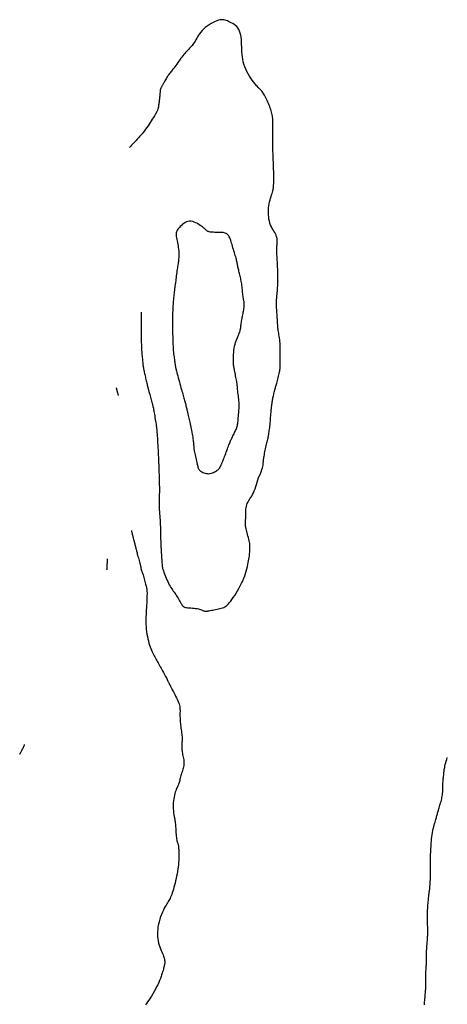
# Model space of a CAD drawing. Header units: millimetres. Extents: x 32690613 to 32693367, y 5343692 to 5344708.
# Tile 403 of 656: x 32692655 to 32692677, y 5344095 to 5344145. Entities that reach past the tile are written whole.
import ezdxf

# ---------------------------------------------------------------- set-up
doc = ezdxf.new("R2010")
doc.units = ezdxf.units.MM
doc.header["$LTSCALE"] = 20
for name, color, linetype in [('02-DGM_HL_491.50', 72, 'Continuous'), ('02-DGM_HL_492.00', 82, 'Continuous'), ('02-DGM_HL_492.50', 92, 'Continuous'), ('02-DGM_HL_493.00', 102, 'Continuous')]:
    doc.layers.add(name, color=color, linetype=linetype)

msp = doc.modelspace()

# ---------------------------------------------------------------- linework, layer by layer
at = {"layer": '02-DGM_HL_491.50', "elevation": 491.5, "flags": 128}
for points in [[(32692659.87, 5344117.141), (32692659.87, 5344117.143), (32692659.871, 5344117.147), (32692659.872, 5344117.152), (32692659.873, 5344117.159), (32692659.874, 5344117.166), (32692659.875, 5344117.174), (32692659.876, 5344117.181), (32692659.877, 5344117.188), (32692659.878, 5344117.194), (32692659.879, 5344117.2), (32692659.879, 5344117.208), (32692659.88, 5344117.22), (32692659.881, 5344117.237), (32692659.882, 5344117.26), (32692659.883, 5344117.291), (32692659.885, 5344117.332), (32692659.887, 5344117.384), (32692659.889, 5344117.442), (32692659.892, 5344117.503), (32692659.894, 5344117.563), (32692659.897, 5344117.616), (32692659.898, 5344117.66), (32692659.899, 5344117.69), (32692659.9, 5344117.701)], [(32692655.48, 5344107.85), (32692655.48, 5344107.851), (32692655.481, 5344107.853), (32692655.483, 5344107.856), (32692655.486, 5344107.86), (32692655.489, 5344107.866), (32692655.494, 5344107.873), (32692655.499, 5344107.882), (32692655.505, 5344107.893), (32692655.513, 5344107.906), (32692655.521, 5344107.92), (32692655.532, 5344107.938), (32692655.543, 5344107.959), (32692655.556, 5344107.983), (32692655.571, 5344108.011), (32692655.587, 5344108.043), (32692655.605, 5344108.08), (32692655.625, 5344108.121), (32692655.646, 5344108.165), (32692655.667, 5344108.209), (32692655.686, 5344108.251), (32692655.703, 5344108.288), (32692655.716, 5344108.317), (32692655.725, 5344108.337), (32692655.728, 5344108.344)]]:
    msp.add_lwpolyline(points, dxfattribs=at)
at = {"layer": '02-DGM_HL_492.00', "elevation": 492, "flags": 128}
for points in [[(32692660.339, 5344126.313), (32692660.339, 5344126.311), (32692660.341, 5344126.306), (32692660.342, 5344126.299), (32692660.344, 5344126.289), (32692660.347, 5344126.279), (32692660.349, 5344126.268), (32692660.352, 5344126.258), (32692660.354, 5344126.248), (32692660.356, 5344126.239), (32692660.358, 5344126.232), (32692660.36, 5344126.225), (32692660.361, 5344126.22), (32692660.362, 5344126.215), (32692660.363, 5344126.212), (32692660.364, 5344126.208), (32692660.365, 5344126.206), (32692660.366, 5344126.203), (32692660.366, 5344126.201), (32692660.367, 5344126.2), (32692660.367, 5344126.198), (32692660.368, 5344126.197), (32692660.368, 5344126.195), (32692660.368, 5344126.194), (32692660.368, 5344126.193), (32692660.369, 5344126.192), (32692660.369, 5344126.191), (32692660.37, 5344126.189), (32692660.37, 5344126.188), (32692660.371, 5344126.185), (32692660.372, 5344126.182), (32692660.373, 5344126.178), (32692660.374, 5344126.174), (32692660.375, 5344126.168), (32692660.377, 5344126.161), (32692660.38, 5344126.152), (32692660.382, 5344126.141), (32692660.386, 5344126.129), (32692660.39, 5344126.114), (32692660.394, 5344126.097), (32692660.4, 5344126.077), (32692660.406, 5344126.054), (32692660.412, 5344126.029), (32692660.419, 5344126.005), (32692660.425, 5344125.981), (32692660.431, 5344125.96), (32692660.435, 5344125.944), (32692660.438, 5344125.933), (32692660.439, 5344125.928)], [(32692661.102, 5344119.124), (32692661.103, 5344119.118), (32692661.107, 5344119.102), (32692661.113, 5344119.078), (32692661.121, 5344119.047), (32692661.13, 5344119.012), (32692661.139, 5344118.974), (32692661.149, 5344118.935), (32692661.158, 5344118.897), (32692661.167, 5344118.861), (32692661.175, 5344118.828), (32692661.183, 5344118.796), (32692661.191, 5344118.764), (32692661.199, 5344118.732), (32692661.207, 5344118.699), (32692661.216, 5344118.665), (32692661.226, 5344118.628), (32692661.236, 5344118.589), (32692661.247, 5344118.547), (32692661.259, 5344118.503), (32692661.271, 5344118.459), (32692661.282, 5344118.414), (32692661.294, 5344118.369), (32692661.305, 5344118.326), (32692661.316, 5344118.284), (32692661.325, 5344118.245), (32692661.334, 5344118.206), (32692661.343, 5344118.168), (32692661.353, 5344118.129), (32692661.363, 5344118.088), (32692661.374, 5344118.044), (32692661.386, 5344117.994), (32692661.401, 5344117.94), (32692661.417, 5344117.879), (32692661.435, 5344117.813), (32692661.454, 5344117.745), (32692661.473, 5344117.675), (32692661.492, 5344117.608), (32692661.51, 5344117.544), (32692661.526, 5344117.485), (32692661.541, 5344117.434), (32692661.552, 5344117.392), (32692661.562, 5344117.358), (32692661.569, 5344117.332), (32692661.574, 5344117.311), (32692661.578, 5344117.295), (32692661.58, 5344117.282), (32692661.582, 5344117.271), (32692661.582, 5344117.26), (32692661.583, 5344117.249), (32692661.583, 5344117.237), (32692661.583, 5344117.224), (32692661.583, 5344117.211), (32692661.585, 5344117.196), (32692661.587, 5344117.181), (32692661.591, 5344117.164), (32692661.596, 5344117.146), (32692661.604, 5344117.127), (32692661.613, 5344117.105), (32692661.624, 5344117.081), (32692661.636, 5344117.053), (32692661.65, 5344117.02), (32692661.665, 5344116.982), (32692661.681, 5344116.938), (32692661.698, 5344116.887), (32692661.715, 5344116.828), (32692661.733, 5344116.763), (32692661.752, 5344116.695), (32692661.769, 5344116.624), (32692661.787, 5344116.554), (32692661.804, 5344116.485), (32692661.819, 5344116.421), (32692661.833, 5344116.363), (32692661.846, 5344116.312), (32692661.857, 5344116.267), (32692661.866, 5344116.226), (32692661.874, 5344116.185), (32692661.88, 5344116.144), (32692661.884, 5344116.1), (32692661.887, 5344116.05), (32692661.889, 5344115.992), (32692661.889, 5344115.924), (32692661.888, 5344115.848), (32692661.886, 5344115.763), (32692661.883, 5344115.671), (32692661.879, 5344115.572), (32692661.874, 5344115.468), (32692661.868, 5344115.359), (32692661.861, 5344115.247), (32692661.854, 5344115.131), (32692661.847, 5344115.013), (32692661.841, 5344114.893), (32692661.836, 5344114.771), (32692661.833, 5344114.648), (32692661.833, 5344114.524), (32692661.835, 5344114.4), (32692661.842, 5344114.275), (32692661.852, 5344114.15), (32692661.866, 5344114.027), (32692661.884, 5344113.905), (32692661.906, 5344113.786), (32692661.93, 5344113.671), (32692661.957, 5344113.56), (32692661.986, 5344113.455), (32692662.016, 5344113.355), (32692662.049, 5344113.262), (32692662.082, 5344113.176), (32692662.116, 5344113.096), (32692662.151, 5344113.02), (32692662.186, 5344112.949), (32692662.221, 5344112.881), (32692662.256, 5344112.816), (32692662.29, 5344112.754), (32692662.323, 5344112.694), (32692662.356, 5344112.634), (32692662.389, 5344112.575), (32692662.421, 5344112.516), (32692662.454, 5344112.456), (32692662.488, 5344112.395), (32692662.523, 5344112.331), (32692662.559, 5344112.264), (32692662.598, 5344112.195), (32692662.637, 5344112.123), (32692662.677, 5344112.051), (32692662.716, 5344111.978), (32692662.754, 5344111.907), (32692662.791, 5344111.839), (32692662.825, 5344111.775), (32692662.856, 5344111.717), (32692662.882, 5344111.664), (32692662.905, 5344111.617), (32692662.925, 5344111.576), (32692662.942, 5344111.54), (32692662.957, 5344111.508), (32692662.97, 5344111.48), (32692662.981, 5344111.456), (32692662.991, 5344111.434), (32692663.001, 5344111.414), (32692663.01, 5344111.397), (32692663.018, 5344111.38), (32692663.027, 5344111.364), (32692663.036, 5344111.348), (32692663.045, 5344111.332), (32692663.054, 5344111.314), (32692663.065, 5344111.294), (32692663.076, 5344111.272), (32692663.089, 5344111.246), (32692663.103, 5344111.217), (32692663.12, 5344111.184), (32692663.14, 5344111.145), (32692663.162, 5344111.101), (32692663.189, 5344111.05), (32692663.219, 5344110.993), (32692663.254, 5344110.928), (32692663.291, 5344110.857), (32692663.331, 5344110.782), (32692663.37, 5344110.703), (32692663.408, 5344110.623), (32692663.444, 5344110.543), (32692663.476, 5344110.465), (32692663.502, 5344110.39), (32692663.521, 5344110.32), (32692663.535, 5344110.253), (32692663.544, 5344110.189), (32692663.549, 5344110.128), (32692663.551, 5344110.068), (32692663.551, 5344110.008), (32692663.549, 5344109.947), (32692663.548, 5344109.886), (32692663.548, 5344109.822), (32692663.548, 5344109.756), (32692663.55, 5344109.689), (32692663.553, 5344109.619), (32692663.557, 5344109.547), (32692663.562, 5344109.474), (32692663.569, 5344109.399), (32692663.577, 5344109.323), (32692663.587, 5344109.245), (32692663.598, 5344109.167), (32692663.609, 5344109.089), (32692663.62, 5344109.012), (32692663.63, 5344108.937), (32692663.64, 5344108.864), (32692663.647, 5344108.795), (32692663.653, 5344108.73), (32692663.656, 5344108.67), (32692663.656, 5344108.615), (32692663.655, 5344108.563), (32692663.653, 5344108.513), (32692663.65, 5344108.466), (32692663.646, 5344108.42), (32692663.643, 5344108.375), (32692663.64, 5344108.33), (32692663.638, 5344108.283), (32692663.637, 5344108.235), (32692663.638, 5344108.186), (32692663.641, 5344108.135), (32692663.645, 5344108.082), (32692663.651, 5344108.027), (32692663.66, 5344107.969), (32692663.67, 5344107.908), (32692663.683, 5344107.845), (32692663.697, 5344107.779), (32692663.712, 5344107.711), (32692663.725, 5344107.641), (32692663.737, 5344107.571), (32692663.746, 5344107.501), (32692663.751, 5344107.43), (32692663.75, 5344107.361), (32692663.743, 5344107.293), (32692663.732, 5344107.225), (32692663.716, 5344107.159), (32692663.697, 5344107.094), (32692663.676, 5344107.029), (32692663.654, 5344106.965), (32692663.632, 5344106.902), (32692663.612, 5344106.838), (32692663.594, 5344106.775), (32692663.577, 5344106.713), (32692663.562, 5344106.651), (32692663.548, 5344106.591), (32692663.534, 5344106.534), (32692663.521, 5344106.479), (32692663.507, 5344106.427), (32692663.492, 5344106.38), (32692663.476, 5344106.336), (32692663.458, 5344106.294), (32692663.439, 5344106.254), (32692663.42, 5344106.214), (32692663.399, 5344106.171), (32692663.378, 5344106.124), (32692663.356, 5344106.071), (32692663.334, 5344106.012), (32692663.311, 5344105.944), (32692663.289, 5344105.869), (32692663.268, 5344105.787), (32692663.249, 5344105.699), (32692663.232, 5344105.605), (32692663.218, 5344105.508), (32692663.209, 5344105.408), (32692663.204, 5344105.305), (32692663.205, 5344105.201), (32692663.21, 5344105.098), (32692663.219, 5344104.996), (32692663.23, 5344104.898), (32692663.243, 5344104.805), (32692663.257, 5344104.719), (32692663.27, 5344104.641), (32692663.282, 5344104.574), (32692663.293, 5344104.517), (32692663.301, 5344104.469), (32692663.308, 5344104.427), (32692663.314, 5344104.388), (32692663.318, 5344104.349), (32692663.322, 5344104.307), (32692663.326, 5344104.259), (32692663.329, 5344104.203), (32692663.333, 5344104.137), (32692663.337, 5344104.062), (32692663.341, 5344103.981), (32692663.346, 5344103.897), (32692663.352, 5344103.813), (32692663.358, 5344103.732), (32692663.366, 5344103.656), (32692663.374, 5344103.589), (32692663.384, 5344103.532), (32692663.395, 5344103.484), (32692663.406, 5344103.445), (32692663.417, 5344103.412), (32692663.428, 5344103.384), (32692663.439, 5344103.359), (32692663.448, 5344103.335), (32692663.457, 5344103.312), (32692663.464, 5344103.287), (32692663.469, 5344103.259), (32692663.473, 5344103.228), (32692663.477, 5344103.193), (32692663.48, 5344103.153), (32692663.482, 5344103.108), (32692663.484, 5344103.056), (32692663.487, 5344102.997), (32692663.489, 5344102.931), (32692663.492, 5344102.857), (32692663.493, 5344102.777), (32692663.494, 5344102.69), (32692663.492, 5344102.597), (32692663.489, 5344102.499), (32692663.482, 5344102.396), (32692663.473, 5344102.288), (32692663.46, 5344102.176), (32692663.443, 5344102.061), (32692663.424, 5344101.944), (32692663.402, 5344101.826), (32692663.379, 5344101.708), (32692663.353, 5344101.591), (32692663.327, 5344101.476), (32692663.3, 5344101.364), (32692663.273, 5344101.255), (32692663.246, 5344101.151), (32692663.219, 5344101.052), (32692663.191, 5344100.958), (32692663.163, 5344100.87), (32692663.135, 5344100.788), (32692663.107, 5344100.714), (32692663.078, 5344100.646), (32692663.049, 5344100.586), (32692663.02, 5344100.531), (32692662.989, 5344100.479), (32692662.957, 5344100.428), (32692662.922, 5344100.374), (32692662.886, 5344100.316), (32692662.847, 5344100.251), (32692662.805, 5344100.177), (32692662.759, 5344100.091), (32692662.712, 5344099.995), (32692662.664, 5344099.891), (32692662.617, 5344099.779), (32692662.572, 5344099.661), (32692662.531, 5344099.539), (32692662.494, 5344099.414), (32692662.464, 5344099.288), (32692662.442, 5344099.162), (32692662.427, 5344099.037), (32692662.419, 5344098.914), (32692662.418, 5344098.793), (32692662.423, 5344098.674), (32692662.434, 5344098.56), (32692662.451, 5344098.449), (32692662.473, 5344098.343), (32692662.5, 5344098.242), (32692662.531, 5344098.147), (32692662.565, 5344098.057), (32692662.599, 5344097.973), (32692662.633, 5344097.893), (32692662.666, 5344097.819), (32692662.696, 5344097.75), (32692662.721, 5344097.686), (32692662.742, 5344097.626), (32692662.758, 5344097.572), (32692662.769, 5344097.521), (32692662.777, 5344097.474), (32692662.781, 5344097.43), (32692662.782, 5344097.389), (32692662.781, 5344097.35), (32692662.778, 5344097.312), (32692662.773, 5344097.276), (32692662.767, 5344097.24), (32692662.76, 5344097.203), (32692662.75, 5344097.164), (32692662.739, 5344097.121), (32692662.726, 5344097.074), (32692662.711, 5344097.021), (32692662.694, 5344096.962), (32692662.674, 5344096.895), (32692662.652, 5344096.82), (32692662.626, 5344096.738), (32692662.597, 5344096.65), (32692662.563, 5344096.556), (32692662.524, 5344096.457), (32692662.48, 5344096.352), (32692662.43, 5344096.243), (32692662.374, 5344096.129), (32692662.313, 5344096.014), (32692662.249, 5344095.898), (32692662.182, 5344095.783), (32692662.115, 5344095.671), (32692662.048, 5344095.565), (32692661.983, 5344095.465), (32692661.922, 5344095.375), (32692661.865, 5344095.294), (32692661.812, 5344095.223)], [(32692675.852, 5344095.23), (32692675.858, 5344095.301), (32692675.865, 5344095.377), (32692675.871, 5344095.454), (32692675.878, 5344095.533), (32692675.885, 5344095.611), (32692675.891, 5344095.688), (32692675.898, 5344095.762), (32692675.904, 5344095.832), (32692675.909, 5344095.898), (32692675.914, 5344095.961), (32692675.919, 5344096.022), (32692675.922, 5344096.082), (32692675.925, 5344096.142), (32692675.927, 5344096.202), (32692675.929, 5344096.264), (32692675.929, 5344096.327), (32692675.929, 5344096.393), (32692675.929, 5344096.459), (32692675.928, 5344096.527), (32692675.927, 5344096.595), (32692675.927, 5344096.664), (32692675.927, 5344096.732), (32692675.929, 5344096.8), (32692675.931, 5344096.866), (32692675.934, 5344096.932), (32692675.938, 5344096.997), (32692675.942, 5344097.061), (32692675.947, 5344097.124), (32692675.95, 5344097.188), (32692675.954, 5344097.25), (32692675.956, 5344097.313), (32692675.958, 5344097.376), (32692675.958, 5344097.438), (32692675.959, 5344097.5), (32692675.958, 5344097.562), (32692675.958, 5344097.624), (32692675.957, 5344097.684), (32692675.958, 5344097.745), (32692675.958, 5344097.804), (32692675.96, 5344097.863), (32692675.962, 5344097.921), (32692675.965, 5344097.979), (32692675.969, 5344098.038), (32692675.973, 5344098.096), (32692675.978, 5344098.156), (32692675.983, 5344098.216), (32692675.988, 5344098.278), (32692675.994, 5344098.342), (32692675.999, 5344098.406), (32692676.005, 5344098.472), (32692676.01, 5344098.537), (32692676.014, 5344098.602), (32692676.018, 5344098.665), (32692676.022, 5344098.727), (32692676.024, 5344098.787), (32692676.026, 5344098.844), (32692676.026, 5344098.899), (32692676.026, 5344098.953), (32692676.026, 5344099.006), (32692676.024, 5344099.06), (32692676.023, 5344099.115), (32692676.021, 5344099.173), (32692676.018, 5344099.234), (32692676.016, 5344099.298), (32692676.013, 5344099.365), (32692676.011, 5344099.434), (32692676.009, 5344099.503), (32692676.007, 5344099.573), (32692676.005, 5344099.641), (32692676.004, 5344099.706), (32692676.004, 5344099.768), (32692676.005, 5344099.826), (32692676.006, 5344099.881), (32692676.009, 5344099.933), (32692676.012, 5344099.985), (32692676.015, 5344100.037), (32692676.019, 5344100.09), (32692676.024, 5344100.147), (32692676.029, 5344100.207), (32692676.034, 5344100.272), (32692676.04, 5344100.341), (32692676.047, 5344100.412), (32692676.053, 5344100.483), (32692676.06, 5344100.554), (32692676.066, 5344100.621), (32692676.073, 5344100.685), (32692676.079, 5344100.743), (32692676.085, 5344100.794), (32692676.091, 5344100.84), (32692676.097, 5344100.883), (32692676.102, 5344100.924), (32692676.108, 5344100.967), (32692676.114, 5344101.013), (32692676.12, 5344101.064), (32692676.126, 5344101.123), (32692676.132, 5344101.19), (32692676.139, 5344101.266), (32692676.145, 5344101.349), (32692676.151, 5344101.438), (32692676.156, 5344101.533), (32692676.16, 5344101.632), (32692676.164, 5344101.735), (32692676.166, 5344101.84), (32692676.166, 5344101.946), (32692676.166, 5344102.051), (32692676.165, 5344102.155), (32692676.163, 5344102.255), (32692676.161, 5344102.35), (32692676.158, 5344102.437), (32692676.156, 5344102.516), (32692676.155, 5344102.584), (32692676.154, 5344102.641), (32692676.154, 5344102.687), (32692676.154, 5344102.723), (32692676.155, 5344102.752), (32692676.157, 5344102.775), (32692676.158, 5344102.793), (32692676.16, 5344102.807), (32692676.162, 5344102.819), (32692676.164, 5344102.83), (32692676.167, 5344102.843), (32692676.169, 5344102.858), (32692676.171, 5344102.878), (32692676.173, 5344102.905), (32692676.176, 5344102.94), (32692676.179, 5344102.984), (32692676.182, 5344103.041), (32692676.185, 5344103.11), (32692676.19, 5344103.19), (32692676.194, 5344103.28), (32692676.201, 5344103.377), (32692676.209, 5344103.48), (32692676.218, 5344103.586), (32692676.23, 5344103.693), (32692676.245, 5344103.8), (32692676.262, 5344103.904), (32692676.282, 5344104.005), (32692676.303, 5344104.101), (32692676.325, 5344104.194), (32692676.348, 5344104.28), (32692676.37, 5344104.361), (32692676.391, 5344104.436), (32692676.41, 5344104.503), (32692676.427, 5344104.562), (32692676.443, 5344104.616), (32692676.457, 5344104.664), (32692676.47, 5344104.709), (32692676.482, 5344104.751), (32692676.495, 5344104.794), (32692676.507, 5344104.837), (32692676.52, 5344104.883), (32692676.535, 5344104.932), (32692676.55, 5344104.985), (32692676.566, 5344105.04), (32692676.583, 5344105.099), (32692676.601, 5344105.159), (32692676.619, 5344105.221), (32692676.637, 5344105.283), (32692676.655, 5344105.346), (32692676.673, 5344105.41), (32692676.691, 5344105.473), (32692676.709, 5344105.538), (32692676.725, 5344105.603), (32692676.74, 5344105.669), (32692676.753, 5344105.737), (32692676.764, 5344105.807), (32692676.773, 5344105.879), (32692676.78, 5344105.954), (32692676.784, 5344106.03), (32692676.786, 5344106.106), (32692676.788, 5344106.182), (32692676.788, 5344106.257), (32692676.789, 5344106.329), (32692676.79, 5344106.399), (32692676.792, 5344106.464), (32692676.796, 5344106.524), (32692676.8, 5344106.579), (32692676.806, 5344106.631), (32692676.812, 5344106.678), (32692676.818, 5344106.723), (32692676.823, 5344106.764), (32692676.829, 5344106.803), (32692676.833, 5344106.841), (32692676.836, 5344106.877), (32692676.839, 5344106.913), (32692676.841, 5344106.95), (32692676.845, 5344106.989), (32692676.849, 5344107.031), (32692676.855, 5344107.078), (32692676.864, 5344107.131), (32692676.875, 5344107.19), (32692676.89, 5344107.257), (32692676.908, 5344107.331), (32692676.929, 5344107.413), (32692676.953, 5344107.5), (32692676.979, 5344107.594), (32692677.008, 5344107.693)]]:
    msp.add_lwpolyline(points, dxfattribs=at)
at = {"layer": '02-DGM_HL_492.50', "elevation": 492.5, "flags": 128}
for points in [[(32692667.506, 5344121.788), (32692667.579, 5344121.953), (32692667.634, 5344122.088), (32692667.675, 5344122.198), (32692667.703, 5344122.285), (32692667.721, 5344122.355), (32692667.732, 5344122.412), (32692667.738, 5344122.459), (32692667.741, 5344122.501), (32692667.743, 5344122.542), (32692667.746, 5344122.582), (32692667.75, 5344122.623), (32692667.754, 5344122.666), (32692667.759, 5344122.712), (32692667.766, 5344122.762), (32692667.774, 5344122.816), (32692667.784, 5344122.876), (32692667.796, 5344122.942), (32692667.809, 5344123.013), (32692667.825, 5344123.088), (32692667.841, 5344123.165), (32692667.858, 5344123.243), (32692667.875, 5344123.32), (32692667.892, 5344123.396), (32692667.909, 5344123.468), (32692667.925, 5344123.535), (32692667.94, 5344123.599), (32692667.955, 5344123.66), (32692667.968, 5344123.719), (32692667.982, 5344123.777), (32692667.994, 5344123.836), (32692668.006, 5344123.895), (32692668.017, 5344123.957), (32692668.028, 5344124.021), (32692668.038, 5344124.089), (32692668.047, 5344124.16), (32692668.057, 5344124.233), (32692668.066, 5344124.31), (32692668.074, 5344124.389), (32692668.082, 5344124.472), (32692668.091, 5344124.557), (32692668.099, 5344124.645), (32692668.106, 5344124.735), (32692668.114, 5344124.824), (32692668.121, 5344124.912), (32692668.128, 5344124.996), (32692668.135, 5344125.077), (32692668.142, 5344125.151), (32692668.148, 5344125.218), (32692668.154, 5344125.276), (32692668.159, 5344125.327), (32692668.164, 5344125.371), (32692668.169, 5344125.409), (32692668.173, 5344125.442), (32692668.177, 5344125.471), (32692668.181, 5344125.497), (32692668.184, 5344125.521), (32692668.187, 5344125.544), (32692668.189, 5344125.567), (32692668.192, 5344125.591), (32692668.195, 5344125.617), (32692668.199, 5344125.645), (32692668.204, 5344125.677), (32692668.211, 5344125.714), (32692668.219, 5344125.756), (32692668.229, 5344125.804), (32692668.24, 5344125.857), (32692668.253, 5344125.914), (32692668.267, 5344125.973), (32692668.281, 5344126.033), (32692668.296, 5344126.093), (32692668.311, 5344126.151), (32692668.325, 5344126.206), (32692668.339, 5344126.257), (32692668.352, 5344126.306), (32692668.365, 5344126.353), (32692668.378, 5344126.399), (32692668.391, 5344126.447), (32692668.406, 5344126.497), (32692668.421, 5344126.551), (32692668.437, 5344126.61), (32692668.454, 5344126.674), (32692668.472, 5344126.744), (32692668.491, 5344126.817), (32692668.51, 5344126.892), (32692668.528, 5344126.966), (32692668.544, 5344127.04), (32692668.559, 5344127.11), (32692668.572, 5344127.176), (32692668.582, 5344127.236), (32692668.589, 5344127.291), (32692668.595, 5344127.341), (32692668.598, 5344127.387), (32692668.6, 5344127.431), (32692668.601, 5344127.472), (32692668.601, 5344127.512), (32692668.6, 5344127.551), (32692668.599, 5344127.59), (32692668.598, 5344127.631), (32692668.597, 5344127.673), (32692668.596, 5344127.717), (32692668.596, 5344127.764), (32692668.595, 5344127.814), (32692668.595, 5344127.869), (32692668.596, 5344127.929), (32692668.597, 5344127.994), (32692668.598, 5344128.065), (32692668.599, 5344128.139), (32692668.599, 5344128.218), (32692668.598, 5344128.3), (32692668.596, 5344128.385), (32692668.592, 5344128.471), (32692668.586, 5344128.559), (32692668.578, 5344128.648), (32692668.568, 5344128.736), (32692668.556, 5344128.824), (32692668.544, 5344128.909), (32692668.531, 5344128.99), (32692668.518, 5344129.068), (32692668.507, 5344129.14), (32692668.497, 5344129.206), (32692668.488, 5344129.264), (32692668.482, 5344129.316), (32692668.477, 5344129.363), (32692668.473, 5344129.405), (32692668.47, 5344129.443), (32692668.468, 5344129.479), (32692668.466, 5344129.512), (32692668.465, 5344129.545), (32692668.464, 5344129.578), (32692668.462, 5344129.612), (32692668.461, 5344129.647), (32692668.459, 5344129.685), (32692668.457, 5344129.727), (32692668.454, 5344129.774), (32692668.45, 5344129.826), (32692668.446, 5344129.885), (32692668.441, 5344129.951), (32692668.436, 5344130.022), (32692668.43, 5344130.098), (32692668.424, 5344130.175), (32692668.419, 5344130.252), (32692668.414, 5344130.327), (32692668.41, 5344130.398), (32692668.407, 5344130.464), (32692668.405, 5344130.524), (32692668.405, 5344130.577), (32692668.406, 5344130.627), (32692668.408, 5344130.675), (32692668.411, 5344130.724), (32692668.415, 5344130.774), (32692668.42, 5344130.827), (32692668.426, 5344130.887), (32692668.432, 5344130.953), (32692668.439, 5344131.026), (32692668.446, 5344131.103), (32692668.453, 5344131.185), (32692668.459, 5344131.27), (32692668.465, 5344131.357), (32692668.47, 5344131.444), (32692668.474, 5344131.53), (32692668.476, 5344131.615), (32692668.477, 5344131.699), (32692668.477, 5344131.779), (32692668.476, 5344131.858), (32692668.474, 5344131.933), (32692668.473, 5344132.005), (32692668.471, 5344132.074), (32692668.469, 5344132.138), (32692668.468, 5344132.199), (32692668.467, 5344132.256), (32692668.467, 5344132.311), (32692668.466, 5344132.366), (32692668.465, 5344132.42), (32692668.463, 5344132.476), (32692668.461, 5344132.534), (32692668.458, 5344132.595), (32692668.454, 5344132.66), (32692668.45, 5344132.729), (32692668.445, 5344132.8), (32692668.44, 5344132.871), (32692668.435, 5344132.943), (32692668.431, 5344133.014), (32692668.428, 5344133.082), (32692668.425, 5344133.146), (32692668.424, 5344133.207), (32692668.424, 5344133.263), (32692668.424, 5344133.316), (32692668.426, 5344133.367), (32692668.428, 5344133.416), (32692668.431, 5344133.465), (32692668.434, 5344133.513), (32692668.438, 5344133.562), (32692668.441, 5344133.612), (32692668.444, 5344133.663), (32692668.445, 5344133.716), (32692668.442, 5344133.771), (32692668.437, 5344133.827), (32692668.426, 5344133.884), (32692668.41, 5344133.943), (32692668.386, 5344134.004), (32692668.356, 5344134.066), (32692668.32, 5344134.131), (32692668.28, 5344134.199), (32692668.237, 5344134.27), (32692668.194, 5344134.346), (32692668.152, 5344134.427), (32692668.113, 5344134.514), (32692668.079, 5344134.607), (32692668.051, 5344134.707), (32692668.03, 5344134.812), (32692668.014, 5344134.922), (32692668.005, 5344135.034), (32692668.001, 5344135.148), (32692668.003, 5344135.261), (32692668.011, 5344135.373), (32692668.023, 5344135.481), (32692668.041, 5344135.585), (32692668.062, 5344135.685), (32692668.086, 5344135.779), (32692668.111, 5344135.868), (32692668.137, 5344135.952), (32692668.162, 5344136.03), (32692668.186, 5344136.102), (32692668.206, 5344136.168), (32692668.222, 5344136.229), (32692668.235, 5344136.284), (32692668.245, 5344136.334), (32692668.252, 5344136.381), (32692668.257, 5344136.426), (32692668.26, 5344136.468), (32692668.263, 5344136.51), (32692668.265, 5344136.552), (32692668.266, 5344136.595), (32692668.268, 5344136.638), (32692668.27, 5344136.684), (32692668.271, 5344136.732), (32692668.273, 5344136.782), (32692668.273, 5344136.835), (32692668.274, 5344136.892), (32692668.273, 5344136.952), (32692668.273, 5344137.017), (32692668.271, 5344137.085), (32692668.269, 5344137.157), (32692668.267, 5344137.231), (32692668.264, 5344137.307), (32692668.261, 5344137.385), (32692668.258, 5344137.464), (32692668.255, 5344137.543), (32692668.252, 5344137.622), (32692668.249, 5344137.701), (32692668.246, 5344137.779), (32692668.243, 5344137.855), (32692668.24, 5344137.929), (32692668.237, 5344138.001), (32692668.235, 5344138.069), (32692668.232, 5344138.134), (32692668.23, 5344138.194), (32692668.228, 5344138.251), (32692668.226, 5344138.304), (32692668.224, 5344138.356), (32692668.223, 5344138.405), (32692668.222, 5344138.453), (32692668.222, 5344138.501), (32692668.222, 5344138.549), (32692668.223, 5344138.597), (32692668.224, 5344138.646), (32692668.225, 5344138.696), (32692668.226, 5344138.748), (32692668.228, 5344138.801), (32692668.229, 5344138.857), (32692668.23, 5344138.915), (32692668.23, 5344138.977), (32692668.229, 5344139.04), (32692668.228, 5344139.107), (32692668.227, 5344139.175), (32692668.225, 5344139.244), (32692668.224, 5344139.314), (32692668.223, 5344139.383), (32692668.222, 5344139.451), (32692668.222, 5344139.517), (32692668.223, 5344139.582), (32692668.223, 5344139.644), (32692668.224, 5344139.705), (32692668.224, 5344139.765), (32692668.223, 5344139.824), (32692668.219, 5344139.884), (32692668.214, 5344139.945), (32692668.206, 5344140.006), (32692668.195, 5344140.069), (32692668.181, 5344140.134), (32692668.163, 5344140.2), (32692668.143, 5344140.268), (32692668.121, 5344140.337), (32692668.096, 5344140.408), (32692668.068, 5344140.481), (32692668.038, 5344140.555), (32692668.007, 5344140.631), (32692667.974, 5344140.708), (32692667.939, 5344140.783), (32692667.905, 5344140.857), (32692667.87, 5344140.928), (32692667.836, 5344140.994), (32692667.803, 5344141.056), (32692667.772, 5344141.11), (32692667.743, 5344141.158), (32692667.715, 5344141.198), (32692667.69, 5344141.233), (32692667.665, 5344141.262), (32692667.642, 5344141.288), (32692667.619, 5344141.312), (32692667.597, 5344141.333), (32692667.576, 5344141.353), (32692667.554, 5344141.373), (32692667.531, 5344141.395), (32692667.506, 5344141.42), (32692667.478, 5344141.45), (32692667.446, 5344141.486), (32692667.409, 5344141.53), (32692667.365, 5344141.584), (32692667.314, 5344141.648), (32692667.255, 5344141.725), (32692667.191, 5344141.813), (32692667.122, 5344141.911), (32692667.053, 5344142.017), (32692666.984, 5344142.129), (32692666.919, 5344142.247), (32692666.86, 5344142.368), (32692666.809, 5344142.49), (32692666.767, 5344142.614), (32692666.735, 5344142.738), (32692666.71, 5344142.862), (32692666.692, 5344142.986), (32692666.679, 5344143.111), (32692666.67, 5344143.236), (32692666.664, 5344143.36), (32692666.659, 5344143.485), (32692666.653, 5344143.61), (32692666.647, 5344143.733), (32692666.638, 5344143.854), (32692666.626, 5344143.97), (32692666.608, 5344144.082), (32692666.584, 5344144.186), (32692666.553, 5344144.282), (32692666.513, 5344144.369), (32692666.463, 5344144.446), (32692666.406, 5344144.512), (32692666.342, 5344144.57), (32692666.274, 5344144.62), (32692666.203, 5344144.664), (32692666.132, 5344144.702), (32692666.063, 5344144.736), (32692665.997, 5344144.766), (32692665.936, 5344144.793), (32692665.878, 5344144.817), (32692665.821, 5344144.837), (32692665.764, 5344144.851), (32692665.705, 5344144.858), (32692665.641, 5344144.858), (32692665.572, 5344144.849), (32692665.494, 5344144.83), (32692665.407, 5344144.8), (32692665.313, 5344144.761), (32692665.213, 5344144.714), (32692665.112, 5344144.658), (32692665.01, 5344144.597), (32692664.912, 5344144.529), (32692664.818, 5344144.458), (32692664.733, 5344144.383), (32692664.658, 5344144.306), (32692664.591, 5344144.228), (32692664.533, 5344144.149), (32692664.481, 5344144.071), (32692664.434, 5344143.994), (32692664.392, 5344143.92), (32692664.351, 5344143.849), (32692664.312, 5344143.783), (32692664.272, 5344143.721), (32692664.233, 5344143.664), (32692664.193, 5344143.611), (32692664.154, 5344143.561), (32692664.114, 5344143.514), (32692664.074, 5344143.469), (32692664.034, 5344143.425), (32692663.994, 5344143.381), (32692663.954, 5344143.338), (32692663.913, 5344143.294), (32692663.872, 5344143.248), (32692663.831, 5344143.201), (32692663.788, 5344143.151), (32692663.743, 5344143.098), (32692663.697, 5344143.04), (32692663.648, 5344142.978), (32692663.598, 5344142.912), (32692663.545, 5344142.841), (32692663.492, 5344142.768), (32692663.439, 5344142.694), (32692663.386, 5344142.621), (32692663.335, 5344142.55), (32692663.285, 5344142.483), (32692663.239, 5344142.42), (32692663.196, 5344142.364), (32692663.157, 5344142.314), (32692663.12, 5344142.268), (32692663.085, 5344142.225), (32692663.053, 5344142.184), (32692663.021, 5344142.144), (32692662.991, 5344142.104), (32692662.961, 5344142.062), (32692662.932, 5344142.018), (32692662.903, 5344141.972), (32692662.874, 5344141.925), (32692662.846, 5344141.878), (32692662.819, 5344141.831), (32692662.793, 5344141.785), (32692662.769, 5344141.741), (32692662.746, 5344141.699), (32692662.725, 5344141.661), (32692662.706, 5344141.626), (32692662.688, 5344141.593), (32692662.672, 5344141.563), (32692662.657, 5344141.536), (32692662.643, 5344141.51), (32692662.63, 5344141.487), (32692662.618, 5344141.465), (32692662.606, 5344141.444), (32692662.596, 5344141.425), (32692662.586, 5344141.406), (32692662.577, 5344141.387), (32692662.57, 5344141.369), (32692662.563, 5344141.35), (32692662.557, 5344141.331), (32692662.553, 5344141.311), (32692662.549, 5344141.29), (32692662.547, 5344141.267), (32692662.545, 5344141.243), (32692662.544, 5344141.217), (32692662.543, 5344141.188), (32692662.541, 5344141.157), (32692662.54, 5344141.123), (32692662.537, 5344141.085), (32692662.534, 5344141.044), (32692662.53, 5344141.001), (32692662.525, 5344140.954), (32692662.519, 5344140.906), (32692662.514, 5344140.856), (32692662.507, 5344140.806), (32692662.501, 5344140.755), (32692662.495, 5344140.705), (32692662.488, 5344140.655), (32692662.482, 5344140.606), (32692662.475, 5344140.558), (32692662.468, 5344140.512), (32692662.461, 5344140.468), (32692662.453, 5344140.426), (32692662.444, 5344140.386), (32692662.434, 5344140.349), (32692662.423, 5344140.315), (32692662.411, 5344140.284), (32692662.399, 5344140.255), (32692662.387, 5344140.229), (32692662.375, 5344140.206), (32692662.364, 5344140.186), (32692662.353, 5344140.168), (32692662.344, 5344140.153), (32692662.336, 5344140.14), (32692662.328, 5344140.128), (32692662.32, 5344140.115), (32692662.31, 5344140.099), (32692662.297, 5344140.078), (32692662.28, 5344140.05), (32692662.258, 5344140.014), (32692662.229, 5344139.968), (32692662.194, 5344139.91), (32692662.152, 5344139.843), (32692662.105, 5344139.767), (32692662.053, 5344139.685), (32692661.998, 5344139.6), (32692661.94, 5344139.512), (32692661.88, 5344139.425), (32692661.82, 5344139.341), (32692661.759, 5344139.26), (32692661.699, 5344139.183), (32692661.639, 5344139.11), (32692661.578, 5344139.039), (32692661.518, 5344138.971), (32692661.457, 5344138.903), (32692661.397, 5344138.837), (32692661.336, 5344138.771), (32692661.275, 5344138.706), (32692661.216, 5344138.642), (32692661.161, 5344138.582), (32692661.112, 5344138.529), (32692661.07, 5344138.483), (32692661.037, 5344138.448), (32692661.016, 5344138.425), (32692661.008, 5344138.417)], [(32692661.591, 5344130.124), (32692661.591, 5344130.117), (32692661.591, 5344130.098), (32692661.591, 5344130.069), (32692661.591, 5344130.031), (32692661.592, 5344129.985), (32692661.592, 5344129.933), (32692661.592, 5344129.876), (32692661.593, 5344129.815), (32692661.593, 5344129.753), (32692661.594, 5344129.689), (32692661.594, 5344129.624), (32692661.595, 5344129.558), (32692661.595, 5344129.493), (32692661.595, 5344129.43), (32692661.596, 5344129.368), (32692661.596, 5344129.308), (32692661.597, 5344129.251), (32692661.597, 5344129.195), (32692661.597, 5344129.141), (32692661.598, 5344129.088), (32692661.598, 5344129.034), (32692661.598, 5344128.978), (32692661.599, 5344128.921), (32692661.599, 5344128.86), (32692661.6, 5344128.796), (32692661.6, 5344128.728), (32692661.601, 5344128.657), (32692661.602, 5344128.584), (32692661.604, 5344128.509), (32692661.606, 5344128.433), (32692661.609, 5344128.357), (32692661.613, 5344128.28), (32692661.618, 5344128.203), (32692661.623, 5344128.127), (32692661.629, 5344128.053), (32692661.635, 5344127.979), (32692661.642, 5344127.908), (32692661.649, 5344127.838), (32692661.656, 5344127.771), (32692661.662, 5344127.707), (32692661.669, 5344127.647), (32692661.675, 5344127.589), (32692661.681, 5344127.533), (32692661.687, 5344127.478), (32692661.694, 5344127.425), (32692661.702, 5344127.372), (32692661.71, 5344127.319), (32692661.719, 5344127.265), (32692661.729, 5344127.209), (32692661.74, 5344127.153), (32692661.752, 5344127.095), (32692661.765, 5344127.036), (32692661.778, 5344126.976), (32692661.792, 5344126.916), (32692661.806, 5344126.854), (32692661.821, 5344126.793), (32692661.835, 5344126.731), (32692661.85, 5344126.669), (32692661.864, 5344126.608), (32692661.878, 5344126.549), (32692661.892, 5344126.492), (32692661.904, 5344126.439), (32692661.916, 5344126.389), (32692661.927, 5344126.344), (32692661.938, 5344126.304), (32692661.947, 5344126.267), (32692661.956, 5344126.232), (32692661.965, 5344126.198), (32692661.974, 5344126.162), (32692661.985, 5344126.124), (32692661.996, 5344126.081), (32692662.01, 5344126.032), (32692662.025, 5344125.975), (32692662.042, 5344125.913), (32692662.059, 5344125.847), (32692662.077, 5344125.779), (32692662.095, 5344125.712), (32692662.113, 5344125.647), (32692662.129, 5344125.585), (32692662.144, 5344125.531), (32692662.157, 5344125.483), (32692662.168, 5344125.444), (32692662.177, 5344125.411), (32692662.184, 5344125.384), (32692662.19, 5344125.362), (32692662.195, 5344125.344), (32692662.199, 5344125.33), (32692662.203, 5344125.318), (32692662.205, 5344125.308), (32692662.208, 5344125.298), (32692662.21, 5344125.286), (32692662.213, 5344125.27), (32692662.217, 5344125.247), (32692662.222, 5344125.216), (32692662.229, 5344125.176), (32692662.238, 5344125.122), (32692662.249, 5344125.056), (32692662.262, 5344124.979), (32692662.275, 5344124.894), (32692662.29, 5344124.806), (32692662.304, 5344124.718), (32692662.318, 5344124.634), (32692662.331, 5344124.556), (32692662.342, 5344124.489), (32692662.351, 5344124.435), (32692662.358, 5344124.393), (32692662.363, 5344124.362), (32692662.366, 5344124.34), (32692662.369, 5344124.325), (32692662.37, 5344124.316), (32692662.371, 5344124.311), (32692662.371, 5344124.307), (32692662.371, 5344124.304), (32692662.372, 5344124.299), (32692662.372, 5344124.291), (32692662.373, 5344124.277), (32692662.375, 5344124.256), (32692662.377, 5344124.226), (32692662.38, 5344124.184), (32692662.384, 5344124.129), (32692662.389, 5344124.059), (32692662.395, 5344123.976), (32692662.401, 5344123.882), (32692662.409, 5344123.778), (32692662.416, 5344123.666), (32692662.423, 5344123.548), (32692662.431, 5344123.427), (32692662.438, 5344123.303), (32692662.444, 5344123.179), (32692662.451, 5344123.055), (32692662.456, 5344122.93), (32692662.462, 5344122.805), (32692662.467, 5344122.681), (32692662.472, 5344122.556), (32692662.477, 5344122.431), (32692662.482, 5344122.306), (32692662.487, 5344122.181), (32692662.492, 5344122.056), (32692662.496, 5344121.931), (32692662.5, 5344121.806), (32692662.504, 5344121.681), (32692662.507, 5344121.556), (32692662.509, 5344121.431), (32692662.51, 5344121.306), (32692662.51, 5344121.182), (32692662.51, 5344121.059), (32692662.509, 5344120.939), (32692662.507, 5344120.826), (32692662.505, 5344120.719), (32692662.503, 5344120.622), (32692662.501, 5344120.536), (32692662.5, 5344120.462), (32692662.499, 5344120.403), (32692662.499, 5344120.354), (32692662.499, 5344120.314), (32692662.501, 5344120.277), (32692662.503, 5344120.241), (32692662.505, 5344120.202), (32692662.509, 5344120.156), (32692662.513, 5344120.1), (32692662.518, 5344120.031), (32692662.524, 5344119.95), (32692662.53, 5344119.858), (32692662.536, 5344119.758), (32692662.543, 5344119.652), (32692662.549, 5344119.54), (32692662.555, 5344119.424), (32692662.56, 5344119.307), (32692662.564, 5344119.19), (32692662.567, 5344119.074), (32692662.57, 5344118.962), (32692662.572, 5344118.855), (32692662.574, 5344118.755), (32692662.575, 5344118.663), (32692662.577, 5344118.582), (32692662.578, 5344118.513), (32692662.579, 5344118.457), (32692662.581, 5344118.411), (32692662.583, 5344118.372), (32692662.585, 5344118.336), (32692662.587, 5344118.3), (32692662.59, 5344118.26), (32692662.594, 5344118.213), (32692662.598, 5344118.155), (32692662.603, 5344118.084), (32692662.608, 5344118.002), (32692662.614, 5344117.913), (32692662.62, 5344117.821), (32692662.626, 5344117.729), (32692662.632, 5344117.642), (32692662.637, 5344117.561), (32692662.642, 5344117.492), (32692662.646, 5344117.437), (32692662.649, 5344117.394), (32692662.651, 5344117.362), (32692662.653, 5344117.338), (32692662.655, 5344117.321), (32692662.657, 5344117.308), (32692662.658, 5344117.297), (32692662.66, 5344117.286), (32692662.663, 5344117.272), (32692662.666, 5344117.256), (32692662.67, 5344117.235), (32692662.677, 5344117.21), (32692662.686, 5344117.178), (32692662.698, 5344117.138), (32692662.714, 5344117.091), (32692662.734, 5344117.034), (32692662.758, 5344116.968), (32692662.787, 5344116.893), (32692662.818, 5344116.813), (32692662.853, 5344116.728), (32692662.89, 5344116.642), (32692662.929, 5344116.556), (32692662.969, 5344116.473), (32692663.009, 5344116.394), (32692663.05, 5344116.322), (32692663.09, 5344116.255), (32692663.131, 5344116.193), (32692663.171, 5344116.133), (32692663.211, 5344116.075), (32692663.251, 5344116.018), (32692663.292, 5344115.961), (32692663.332, 5344115.901), (32692663.372, 5344115.839), (32692663.412, 5344115.775), (32692663.451, 5344115.71), (32692663.489, 5344115.646), (32692663.525, 5344115.584), (32692663.559, 5344115.526), (32692663.59, 5344115.472), (32692663.618, 5344115.424), (32692663.644, 5344115.384), (32692663.668, 5344115.349), (32692663.692, 5344115.321), (32692663.718, 5344115.298), (32692663.748, 5344115.279), (32692663.783, 5344115.264), (32692663.827, 5344115.252), (32692663.88, 5344115.243), (32692663.943, 5344115.234), (32692664.015, 5344115.227), (32692664.093, 5344115.221), (32692664.174, 5344115.214), (32692664.255, 5344115.207), (32692664.335, 5344115.199), (32692664.41, 5344115.189), (32692664.478, 5344115.178), (32692664.536, 5344115.163), (32692664.586, 5344115.147), (32692664.628, 5344115.13), (32692664.666, 5344115.113), (32692664.699, 5344115.096), (32692664.729, 5344115.082), (32692664.758, 5344115.07), (32692664.787, 5344115.061), (32692664.818, 5344115.057), (32692664.852, 5344115.056), (32692664.888, 5344115.059), (32692664.928, 5344115.064), (32692664.971, 5344115.072), (32692665.02, 5344115.082), (32692665.073, 5344115.093), (32692665.132, 5344115.105), (32692665.197, 5344115.117), (32692665.267, 5344115.129), (32692665.339, 5344115.143), (32692665.413, 5344115.157), (32692665.487, 5344115.172), (32692665.559, 5344115.189), (32692665.628, 5344115.208), (32692665.692, 5344115.228), (32692665.75, 5344115.25), (32692665.803, 5344115.276), (32692665.852, 5344115.306), (32692665.9, 5344115.342), (32692665.947, 5344115.386), (32692665.996, 5344115.438), (32692666.048, 5344115.499), (32692666.105, 5344115.572), (32692666.167, 5344115.657), (32692666.234, 5344115.752), (32692666.305, 5344115.857), (32692666.376, 5344115.969), (32692666.448, 5344116.088), (32692666.519, 5344116.211), (32692666.587, 5344116.337), (32692666.65, 5344116.464), (32692666.708, 5344116.592), (32692666.76, 5344116.718), (32692666.806, 5344116.842), (32692666.848, 5344116.964), (32692666.884, 5344117.082), (32692666.917, 5344117.196), (32692666.944, 5344117.305), (32692666.969, 5344117.408), (32692666.989, 5344117.505), (32692667.006, 5344117.595), (32692667.02, 5344117.68), (32692667.032, 5344117.76), (32692667.042, 5344117.835), (32692667.049, 5344117.906), (32692667.056, 5344117.973), (32692667.061, 5344118.037), (32692667.066, 5344118.099), (32692667.07, 5344118.159), (32692667.072, 5344118.218), (32692667.073, 5344118.277), (32692667.071, 5344118.338), (32692667.066, 5344118.401), (32692667.058, 5344118.467), (32692667.047, 5344118.537), (32692667.032, 5344118.612), (32692667.014, 5344118.69), (32692666.993, 5344118.77), (32692666.972, 5344118.85), (32692666.95, 5344118.929), (32692666.928, 5344119.005), (32692666.908, 5344119.077), (32692666.891, 5344119.142), (32692666.876, 5344119.201), (32692666.865, 5344119.252), (32692666.856, 5344119.298), (32692666.849, 5344119.34), (32692666.845, 5344119.377), (32692666.843, 5344119.413), (32692666.842, 5344119.447), (32692666.842, 5344119.48), (32692666.843, 5344119.514), (32692666.845, 5344119.549), (32692666.848, 5344119.587), (32692666.851, 5344119.627), (32692666.854, 5344119.671), (32692666.856, 5344119.719), (32692666.858, 5344119.773), (32692666.859, 5344119.832), (32692666.86, 5344119.898), (32692666.86, 5344119.969), (32692666.861, 5344120.043), (32692666.864, 5344120.119), (32692666.869, 5344120.196), (32692666.877, 5344120.272), (32692666.89, 5344120.345), (32692666.909, 5344120.414), (32692666.933, 5344120.478), (32692666.962, 5344120.538), (32692666.996, 5344120.596), (32692667.034, 5344120.655), (32692667.074, 5344120.716), (32692667.116, 5344120.782), (32692667.16, 5344120.854), (32692667.203, 5344120.934), (32692667.246, 5344121.024), (32692667.288, 5344121.122), (32692667.329, 5344121.227), (32692667.368, 5344121.337), (32692667.406, 5344121.45), (32692667.442, 5344121.564), (32692667.475, 5344121.677), (32692667.506, 5344121.788)]]:
    msp.add_lwpolyline(points, dxfattribs=at)
at = {"layer": '02-DGM_HL_493.00', "elevation": 493, "flags": 128}
msp.add_lwpolyline([(32692666.413, 5344126.571), (32692666.403, 5344126.628), (32692666.392, 5344126.694), (32692666.379, 5344126.765), (32692666.365, 5344126.839), (32692666.35, 5344126.915), (32692666.336, 5344126.989), (32692666.322, 5344127.06), (32692666.31, 5344127.126), (32692666.298, 5344127.184), (32692666.288, 5344127.235), (32692666.279, 5344127.28), (32692666.272, 5344127.318), (32692666.265, 5344127.351), (32692666.26, 5344127.379), (32692666.256, 5344127.402), (32692666.252, 5344127.422), (32692666.25, 5344127.439), (32692666.247, 5344127.454), (32692666.246, 5344127.471), (32692666.245, 5344127.491), (32692666.244, 5344127.517), (32692666.244, 5344127.55), (32692666.244, 5344127.594), (32692666.244, 5344127.649), (32692666.244, 5344127.719), (32692666.245, 5344127.8), (32692666.247, 5344127.891), (32692666.251, 5344127.989), (32692666.258, 5344128.092), (32692666.268, 5344128.198), (32692666.282, 5344128.303), (32692666.301, 5344128.406), (32692666.325, 5344128.504), (32692666.352, 5344128.597), (32692666.383, 5344128.686), (32692666.415, 5344128.77), (32692666.447, 5344128.85), (32692666.478, 5344128.924), (32692666.507, 5344128.995), (32692666.533, 5344129.06), (32692666.554, 5344129.122), (32692666.571, 5344129.179), (32692666.585, 5344129.235), (32692666.596, 5344129.288), (32692666.605, 5344129.34), (32692666.613, 5344129.392), (32692666.62, 5344129.445), (32692666.628, 5344129.5), (32692666.636, 5344129.557), (32692666.645, 5344129.616), (32692666.654, 5344129.676), (32692666.665, 5344129.738), (32692666.676, 5344129.801), (32692666.687, 5344129.865), (32692666.699, 5344129.928), (32692666.712, 5344129.992), (32692666.724, 5344130.054), (32692666.737, 5344130.116), (32692666.749, 5344130.178), (32692666.761, 5344130.238), (32692666.77, 5344130.298), (32692666.778, 5344130.358), (32692666.783, 5344130.416), (32692666.784, 5344130.474), (32692666.783, 5344130.531), (32692666.778, 5344130.588), (32692666.772, 5344130.644), (32692666.763, 5344130.701), (32692666.753, 5344130.759), (32692666.743, 5344130.817), (32692666.734, 5344130.877), (32692666.724, 5344130.938), (32692666.717, 5344131.001), (32692666.71, 5344131.066), (32692666.704, 5344131.132), (32692666.698, 5344131.2), (32692666.692, 5344131.268), (32692666.685, 5344131.337), (32692666.678, 5344131.406), (32692666.669, 5344131.475), (32692666.659, 5344131.544), (32692666.647, 5344131.612), (32692666.634, 5344131.68), (32692666.62, 5344131.748), (32692666.605, 5344131.814), (32692666.59, 5344131.879), (32692666.575, 5344131.943), (32692666.56, 5344132.006), (32692666.545, 5344132.067), (32692666.531, 5344132.127), (32692666.517, 5344132.185), (32692666.504, 5344132.241), (32692666.491, 5344132.295), (32692666.479, 5344132.348), (32692666.468, 5344132.399), (32692666.458, 5344132.448), (32692666.448, 5344132.495), (32692666.439, 5344132.541), (32692666.43, 5344132.586), (32692666.421, 5344132.633), (32692666.41, 5344132.682), (32692666.399, 5344132.733), (32692666.386, 5344132.788), (32692666.371, 5344132.847), (32692666.353, 5344132.911), (32692666.333, 5344132.981), (32692666.312, 5344133.054), (32692666.289, 5344133.129), (32692666.266, 5344133.208), (32692666.242, 5344133.287), (32692666.218, 5344133.367), (32692666.195, 5344133.446), (32692666.172, 5344133.525), (32692666.149, 5344133.601), (32692666.127, 5344133.675), (32692666.104, 5344133.744), (32692666.081, 5344133.81), (32692666.057, 5344133.87), (32692666.032, 5344133.924), (32692666.005, 5344133.972), (32692665.975, 5344134.011), (32692665.944, 5344134.044), (32692665.908, 5344134.071), (32692665.87, 5344134.092), (32692665.827, 5344134.108), (32692665.779, 5344134.12), (32692665.725, 5344134.129), (32692665.666, 5344134.135), (32692665.6, 5344134.138), (32692665.53, 5344134.141), (32692665.456, 5344134.142), (32692665.382, 5344134.143), (32692665.309, 5344134.144), (32692665.239, 5344134.146), (32692665.174, 5344134.149), (32692665.115, 5344134.154), (32692665.065, 5344134.161), (32692665.022, 5344134.171), (32692664.986, 5344134.182), (32692664.955, 5344134.195), (32692664.929, 5344134.209), (32692664.906, 5344134.225), (32692664.886, 5344134.241), (32692664.867, 5344134.258), (32692664.849, 5344134.276), (32692664.829, 5344134.294), (32692664.808, 5344134.314), (32692664.783, 5344134.336), (32692664.754, 5344134.361), (32692664.719, 5344134.389), (32692664.677, 5344134.42), (32692664.627, 5344134.457), (32692664.568, 5344134.498), (32692664.501, 5344134.541), (32692664.428, 5344134.584), (32692664.351, 5344134.625), (32692664.27, 5344134.66), (32692664.188, 5344134.688), (32692664.106, 5344134.705), (32692664.026, 5344134.709), (32692663.948, 5344134.699), (32692663.874, 5344134.675), (32692663.803, 5344134.641), (32692663.737, 5344134.598), (32692663.675, 5344134.55), (32692663.617, 5344134.498), (32692663.565, 5344134.446), (32692663.518, 5344134.395), (32692663.477, 5344134.347), (32692663.442, 5344134.301), (32692663.413, 5344134.257), (32692663.389, 5344134.212), (32692663.371, 5344134.166), (32692663.359, 5344134.117), (32692663.353, 5344134.064), (32692663.353, 5344134.005), (32692663.359, 5344133.939), (32692663.369, 5344133.867), (32692663.383, 5344133.791), (32692663.399, 5344133.711), (32692663.417, 5344133.628), (32692663.434, 5344133.545), (32692663.451, 5344133.461), (32692663.465, 5344133.379), (32692663.476, 5344133.298), (32692663.485, 5344133.22), (32692663.49, 5344133.144), (32692663.492, 5344133.071), (32692663.493, 5344133), (32692663.491, 5344132.931), (32692663.487, 5344132.864), (32692663.482, 5344132.8), (32692663.476, 5344132.739), (32692663.469, 5344132.678), (32692663.46, 5344132.618), (32692663.451, 5344132.557), (32692663.441, 5344132.495), (32692663.431, 5344132.429), (32692663.42, 5344132.36), (32692663.409, 5344132.285), (32692663.397, 5344132.205), (32692663.386, 5344132.121), (32692663.374, 5344132.034), (32692663.363, 5344131.948), (32692663.352, 5344131.863), (32692663.342, 5344131.782), (32692663.332, 5344131.707), (32692663.323, 5344131.64), (32692663.316, 5344131.581), (32692663.309, 5344131.532), (32692663.303, 5344131.49), (32692663.297, 5344131.454), (32692663.293, 5344131.424), (32692663.289, 5344131.398), (32692663.285, 5344131.375), (32692663.282, 5344131.354), (32692663.28, 5344131.334), (32692663.277, 5344131.313), (32692663.275, 5344131.29), (32692663.272, 5344131.263), (32692663.269, 5344131.231), (32692663.265, 5344131.192), (32692663.26, 5344131.145), (32692663.254, 5344131.087), (32692663.246, 5344131.019), (32692663.238, 5344130.94), (32692663.229, 5344130.852), (32692663.219, 5344130.757), (32692663.21, 5344130.654), (32692663.201, 5344130.546), (32692663.193, 5344130.433), (32692663.187, 5344130.317), (32692663.182, 5344130.2), (32692663.179, 5344130.082), (32692663.176, 5344129.967), (32692663.175, 5344129.856), (32692663.175, 5344129.752), (32692663.175, 5344129.656), (32692663.175, 5344129.572), (32692663.176, 5344129.5), (32692663.176, 5344129.442), (32692663.176, 5344129.396), (32692663.177, 5344129.358), (32692663.177, 5344129.323), (32692663.177, 5344129.289), (32692663.178, 5344129.251), (32692663.178, 5344129.206), (32692663.178, 5344129.15), (32692663.179, 5344129.081), (32692663.18, 5344128.999), (32692663.181, 5344128.908), (32692663.183, 5344128.809), (32692663.185, 5344128.705), (32692663.189, 5344128.599), (32692663.193, 5344128.493), (32692663.198, 5344128.389), (32692663.205, 5344128.289), (32692663.212, 5344128.195), (32692663.221, 5344128.105), (32692663.23, 5344128.02), (32692663.239, 5344127.941), (32692663.248, 5344127.867), (32692663.258, 5344127.799), (32692663.266, 5344127.736), (32692663.275, 5344127.679), (32692663.282, 5344127.627), (32692663.289, 5344127.581), (32692663.295, 5344127.539), (32692663.301, 5344127.503), (32692663.306, 5344127.472), (32692663.31, 5344127.445), (32692663.313, 5344127.422), (32692663.316, 5344127.403), (32692663.319, 5344127.388), (32692663.32, 5344127.376), (32692663.322, 5344127.366), (32692663.323, 5344127.358), (32692663.324, 5344127.352), (32692663.325, 5344127.346), (32692663.326, 5344127.341), (32692663.327, 5344127.335), (32692663.329, 5344127.328), (32692663.331, 5344127.317), (32692663.335, 5344127.3), (32692663.341, 5344127.277), (32692663.35, 5344127.244), (32692663.361, 5344127.201), (32692663.375, 5344127.146), (32692663.393, 5344127.078), (32692663.414, 5344126.998), (32692663.438, 5344126.909), (32692663.463, 5344126.813), (32692663.49, 5344126.713), (32692663.518, 5344126.611), (32692663.545, 5344126.51), (32692663.572, 5344126.412), (32692663.598, 5344126.32), (32692663.623, 5344126.233), (32692663.646, 5344126.15), (32692663.669, 5344126.072), (32692663.69, 5344125.999), (32692663.711, 5344125.929), (32692663.73, 5344125.863), (32692663.748, 5344125.799), (32692663.765, 5344125.739), (32692663.781, 5344125.681), (32692663.796, 5344125.624), (32692663.81, 5344125.57), (32692663.824, 5344125.516), (32692663.837, 5344125.464), (32692663.85, 5344125.412), (32692663.862, 5344125.36), (32692663.874, 5344125.308), (32692663.886, 5344125.256), (32692663.899, 5344125.203), (32692663.911, 5344125.148), (32692663.924, 5344125.093), (32692663.937, 5344125.036), (32692663.951, 5344124.977), (32692663.966, 5344124.917), (32692663.981, 5344124.853), (32692663.998, 5344124.788), (32692664.015, 5344124.72), (32692664.032, 5344124.649), (32692664.049, 5344124.575), (32692664.067, 5344124.498), (32692664.084, 5344124.418), (32692664.101, 5344124.335), (32692664.118, 5344124.249), (32692664.134, 5344124.16), (32692664.149, 5344124.072), (32692664.163, 5344123.985), (32692664.176, 5344123.9), (32692664.188, 5344123.821), (32692664.199, 5344123.747), (32692664.208, 5344123.68), (32692664.216, 5344123.622), (32692664.222, 5344123.572), (32692664.227, 5344123.529), (32692664.231, 5344123.492), (32692664.234, 5344123.459), (32692664.237, 5344123.43), (32692664.239, 5344123.403), (32692664.24, 5344123.377), (32692664.242, 5344123.351), (32692664.244, 5344123.325), (32692664.246, 5344123.296), (32692664.249, 5344123.263), (32692664.254, 5344123.227), (32692664.26, 5344123.184), (32692664.268, 5344123.134), (32692664.279, 5344123.077), (32692664.292, 5344123.01), (32692664.307, 5344122.937), (32692664.324, 5344122.859), (32692664.342, 5344122.778), (32692664.361, 5344122.697), (32692664.379, 5344122.617), (32692664.396, 5344122.542), (32692664.412, 5344122.473), (32692664.426, 5344122.412), (32692664.44, 5344122.359), (32692664.453, 5344122.312), (32692664.469, 5344122.27), (32692664.486, 5344122.233), (32692664.508, 5344122.199), (32692664.534, 5344122.167), (32692664.566, 5344122.137), (32692664.605, 5344122.108), (32692664.65, 5344122.079), (32692664.7, 5344122.053), (32692664.754, 5344122.03), (32692664.812, 5344122.011), (32692664.872, 5344121.997), (32692664.934, 5344121.989), (32692664.997, 5344121.987), (32692665.059, 5344121.993), (32692665.12, 5344122.006), (32692665.179, 5344122.024), (32692665.236, 5344122.047), (32692665.289, 5344122.072), (32692665.339, 5344122.1), (32692665.383, 5344122.128), (32692665.422, 5344122.156), (32692665.455, 5344122.182), (32692665.482, 5344122.206), (32692665.505, 5344122.229), (32692665.523, 5344122.251), (32692665.538, 5344122.271), (32692665.55, 5344122.29), (32692665.56, 5344122.308), (32692665.569, 5344122.324), (32692665.578, 5344122.34), (32692665.586, 5344122.355), (32692665.594, 5344122.37), (32692665.603, 5344122.385), (32692665.611, 5344122.401), (32692665.62, 5344122.419), (32692665.629, 5344122.438), (32692665.639, 5344122.46), (32692665.65, 5344122.484), (32692665.662, 5344122.513), (32692665.676, 5344122.545), (32692665.69, 5344122.581), (32692665.707, 5344122.623), (32692665.726, 5344122.67), (32692665.746, 5344122.723), (32692665.769, 5344122.783), (32692665.795, 5344122.85), (32692665.822, 5344122.922), (32692665.851, 5344122.998), (32692665.881, 5344123.076), (32692665.91, 5344123.154), (32692665.939, 5344123.231), (32692665.966, 5344123.304), (32692665.992, 5344123.372), (32692666.015, 5344123.434), (32692666.037, 5344123.49), (32692666.057, 5344123.542), (32692666.076, 5344123.591), (32692666.095, 5344123.638), (32692666.115, 5344123.685), (32692666.137, 5344123.732), (32692666.16, 5344123.782), (32692666.185, 5344123.834), (32692666.212, 5344123.889), (32692666.241, 5344123.945), (32692666.269, 5344124.001), (32692666.297, 5344124.057), (32692666.324, 5344124.111), (32692666.349, 5344124.162), (32692666.371, 5344124.209), (32692666.39, 5344124.251), (32692666.406, 5344124.291), (32692666.419, 5344124.33), (32692666.43, 5344124.369), (32692666.439, 5344124.411), (32692666.448, 5344124.457), (32692666.455, 5344124.509), (32692666.462, 5344124.57), (32692666.47, 5344124.64), (32692666.477, 5344124.718), (32692666.485, 5344124.8), (32692666.492, 5344124.885), (32692666.5, 5344124.969), (32692666.506, 5344125.05), (32692666.513, 5344125.126), (32692666.519, 5344125.194), (32692666.524, 5344125.252), (32692666.528, 5344125.302), (32692666.532, 5344125.346), (32692666.534, 5344125.389), (32692666.534, 5344125.432), (32692666.533, 5344125.477), (32692666.531, 5344125.529), (32692666.526, 5344125.59), (32692666.519, 5344125.661), (32692666.51, 5344125.74), (32692666.5, 5344125.825), (32692666.49, 5344125.912), (32692666.479, 5344125.999), (32692666.469, 5344126.083), (32692666.459, 5344126.16), (32692666.452, 5344126.228), (32692666.445, 5344126.285), (32692666.441, 5344126.332), (32692666.437, 5344126.372), (32692666.434, 5344126.409), (32692666.43, 5344126.444), (32692666.426, 5344126.481), (32692666.42, 5344126.522)], close=True, dxfattribs=at)

doc.saveas('drawing.dxf')
